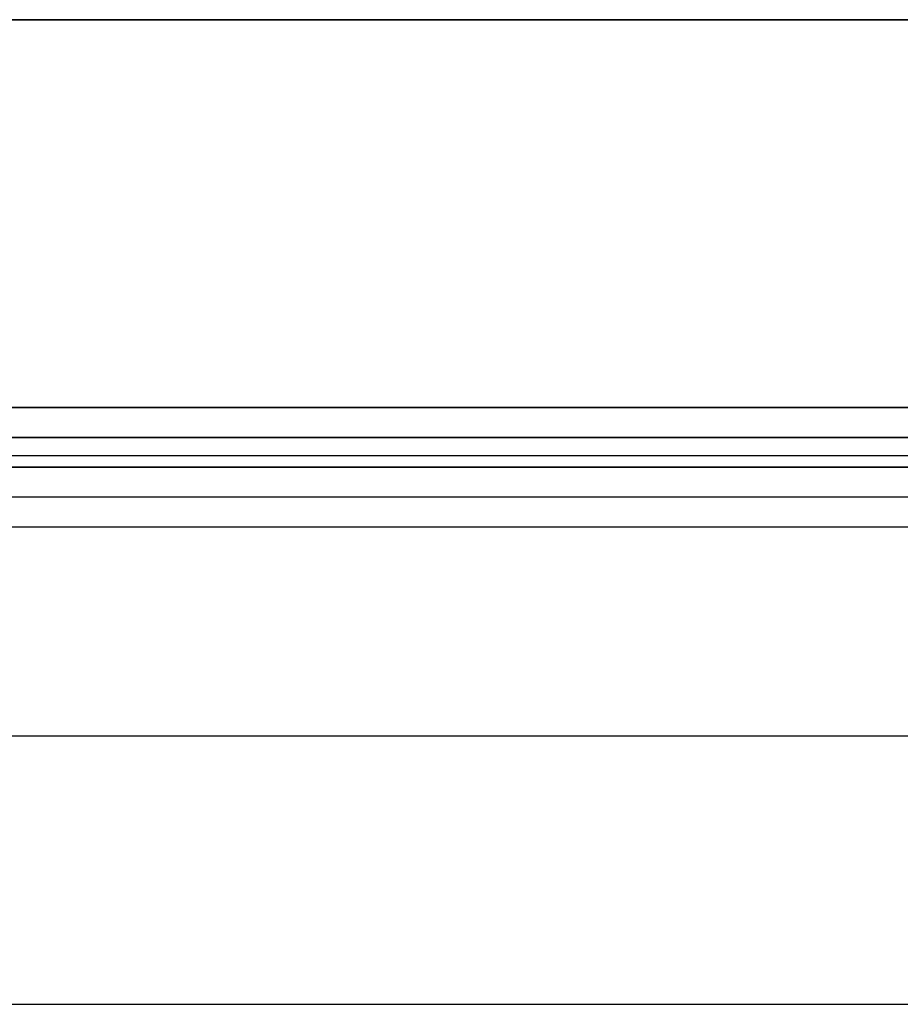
# Model space of a CAD drawing. Header units: millimetres. Extents: x -646 to 654, y -203 to 198.
# Tile 598 of 656: x 486 to 501, y 125 to 142. Entities that reach past the tile are written whole.
import ezdxf

# ---------------------------------------------------------------- set-up
doc = ezdxf.new("R2010")
doc.units = ezdxf.units.MM
doc.layers.add('Default', color=7, linetype='Continuous', true_color=0x000000)

msp = doc.modelspace()

# ---------------------------------------------------------------- linework, layer by layer
at = {"layer": 'Default'}
for p, q in [((652.616, 134.34, 772.822), (-645.384, 134.34, 772.822)), ((-645.384, 134.34, 1170.822), (652.616, 134.34, 1170.822)), ((652.616, 134.34, 971.822), (-645.384, 134.34, 971.822)), ((470.065, 134.34, 880.822), (625.166, 134.34, 880.822)), ((652.616, 133.84, 885.322), (-645.384, 133.84, 885.322)), ((9.116, 129.84, 780.822), (643.616, 129.84, 780.822)), ((9.116, 129.84, 873.822), (643.616, 129.84, 873.822))]:
    msp.add_line(p, q, dxfattribs=at)
for points in [[(-645.384, 141.84, 1171.822), (3.616, 141.84, 1171.822), (652.616, 141.84, 1171.822)], [(652.616, 141.84, 771.822), (3.616, 141.84, 771.822), (-645.384, 141.84, 771.822)], [(-645.384, 135.34, 1171.822), (3.616, 135.34, 1171.822), (652.616, 135.34, 1171.822)], [(652.616, 135.34, 771.822), (3.616, 135.34, 771.822), (-645.384, 135.34, 771.822)], [(-645.384, 134.84, 1171.322), (3.616, 134.84, 1171.322), (652.616, 134.84, 1171.322)], [(652.616, 134.84, 772.322), (3.616, 134.84, 772.322), (-645.384, 134.84, 772.322)], [(643.616, 134.531, 771.822), (326.366, 134.531, 771.822), (9.116, 134.531, 771.822)], [(643.616, 134.531, 780.822), (326.366, 134.531, 780.822), (9.116, 134.531, 780.822)], [(652.616, 134.34, 884.822), (3.616, 134.34, 884.822), (-645.384, 134.34, 884.822)], [(-645.384, 134.34, 876.822), (3.616, 134.34, 876.822), (652.616, 134.34, 876.822)], [(643.616, 134.34, 771.822), (326.366, 134.34, 771.822), (9.116, 134.34, 771.822)], [(643.616, 134.34, 780.822), (326.366, 134.34, 780.822), (9.116, 134.34, 780.822)], [(643.616, 134.34, 780.822), (326.366, 134.34, 780.822), (9.116, 134.34, 780.822)], [(643.616, 134.34, 873.822), (326.366, 134.34, 873.822), (9.116, 134.34, 873.822)], [(643.616, 134.34, 827.322), (326.366, 134.34, 827.322), (9.116, 134.34, 827.322)], [(504.166, 134.34, 776.322), (431.141, 134.34, 776.322), (358.116, 134.34, 776.322)], [(-645.384, 133.34, 885.822), (3.616, 133.34, 885.822), (652.616, 133.34, 885.822)], [(9.116, 125.34, 780.822), (326.366, 125.34, 780.822), (643.616, 125.34, 780.822)], [(9.116, 125.34, 873.822), (326.366, 125.34, 873.822), (643.616, 125.34, 873.822)], [(9.116, 125.34, 827.322), (326.366, 125.34, 827.322), (643.616, 125.34, 827.322)]]:
    msp.add_open_spline(points, degree=2, dxfattribs=at)

doc.saveas('drawing.dxf')
